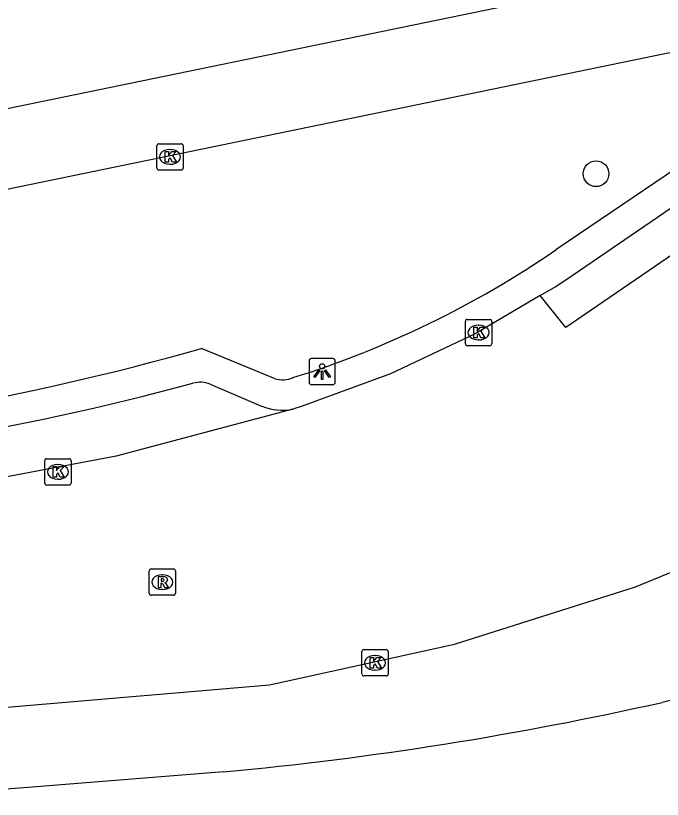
# Model space of a CAD drawing. Extents: x 157793 to 159380, y 380882 to 382313.
# Drawn here: x 158189.94 to 158214.54, y 381074.01 to 381103.81 of the extents above; entities that cross this region are included whole.
import ezdxf

# ---------------------------------------------------------------- set-up
doc = ezdxf.new("R2010")
doc.units = 0
for name, color, linetype in [('IMGEO_Boom', 7, 'Continuous'), ('IMGEO_Fietspad_gesloten', 7, 'Continuous'), ('IMGEO_Kolk', 7, 'Continuous'), ('IMGEO_Lichtpunt', 7, 'Continuous'), ('IMGEO_Rijbaan_lokaal_gesloten', 7, 'Continuous'), ('IMGEO_Rioolput', 7, 'Continuous'), ('IMGEO_Voetpad_open', 7, 'Continuous')]:
    doc.layers.add(name, color=color, linetype=linetype)

msp = doc.modelspace()

# ---------------------------------------------------------------- linework, layer by layer
at = {"layer": 'IMGEO_Boom'}
msp.add_circle((158212.02, 381097.8), 0.489, dxfattribs=at)
at = {"layer": 'IMGEO_Fietspad_gesloten'}
msp.add_lwpolyline([(158209.897, 381093.165), (158210.495, 381093.516), (158211.156, 381093.954), (158217.803, 381098.506)], dxfattribs=at)
at = {"layer": 'IMGEO_Kolk'}
for p, q in [((158195.313, 381098.014), (158195.313, 381098.866)), ((158195.388, 381098.94), (158196.24, 381098.94)), ((158196.314, 381098.866), (158196.314, 381098.014)), ((158195.801, 381098.72), (158195.826, 381098.72)), ((158195.824, 381098.16), (158195.799, 381098.16)), ((158196.24, 381097.94), (158195.388, 381097.94)), ((158207.049, 381091.334), (158207.049, 381092.186)), ((158207.124, 381092.26), (158207.976, 381092.26)), ((158208.05, 381092.186), (158208.05, 381091.334)), ((158207.537, 381092.04), (158207.562, 381092.04)), ((158207.56, 381091.48), (158207.535, 381091.48)), ((158207.976, 381091.26), (158207.124, 381091.26)), ((158191.047, 381086.036), (158191.047, 381086.888)), ((158191.122, 381086.962), (158191.974, 381086.962)), ((158192.048, 381086.888), (158192.048, 381086.036)), ((158191.535, 381086.742), (158191.56, 381086.742)), ((158191.974, 381085.962), (158191.122, 381085.962)), ((158191.558, 381086.182), (158191.533, 381086.182)), ((158203.187, 381079.702), (158204.039, 381079.702)), ((158203.112, 381078.776), (158203.112, 381079.628)), ((158203.6, 381079.482), (158203.625, 381079.482)), ((158204.113, 381079.628), (158204.113, 381078.776)), ((158203.623, 381078.922), (158203.598, 381078.922)), ((158204.039, 381078.702), (158203.187, 381078.702))]:
    msp.add_line(p, q, dxfattribs=at)
for points in [[(158195.313, 381098.014), (158195.313, 381098.866)], [(158195.388, 381098.94), (158196.24, 381098.94)], [(158196.314, 381098.866), (158196.314, 381098.014)], [(158195.634, 381098.64), (158195.757, 381098.64), (158195.757, 381098.489), (158195.887, 381098.64), (158196.051, 381098.64), (158195.905, 381098.489), (158196.058, 381098.24), (158195.906, 381098.24), (158195.821, 381098.404), (158195.757, 381098.337), (158195.757, 381098.24), (158195.634, 381098.24), (158195.634, 381098.64)], [(158196.24, 381097.94), (158195.388, 381097.94)], [(158207.049, 381091.334), (158207.049, 381092.186)], [(158207.124, 381092.26), (158207.976, 381092.26)], [(158208.05, 381092.186), (158208.05, 381091.334)], [(158207.37, 381091.96), (158207.493, 381091.96), (158207.493, 381091.809), (158207.623, 381091.96), (158207.787, 381091.96), (158207.641, 381091.809), (158207.794, 381091.56), (158207.642, 381091.56), (158207.557, 381091.724), (158207.493, 381091.657), (158207.493, 381091.56), (158207.37, 381091.56), (158207.37, 381091.96)], [(158207.976, 381091.26), (158207.124, 381091.26)], [(158191.047, 381086.036), (158191.047, 381086.888)], [(158191.122, 381086.962), (158191.974, 381086.962)], [(158192.048, 381086.888), (158192.048, 381086.036)], [(158191.368, 381086.662), (158191.491, 381086.662), (158191.491, 381086.511), (158191.621, 381086.662), (158191.785, 381086.662), (158191.639, 381086.511), (158191.792, 381086.262), (158191.64, 381086.262), (158191.555, 381086.426), (158191.491, 381086.359), (158191.491, 381086.262), (158191.368, 381086.262), (158191.368, 381086.662)], [(158191.974, 381085.962), (158191.122, 381085.962)], [(158203.187, 381079.702), (158204.039, 381079.702)], [(158203.112, 381078.776), (158203.112, 381079.628)], [(158203.433, 381079.402), (158203.556, 381079.402), (158203.556, 381079.251), (158203.686, 381079.402), (158203.85, 381079.402), (158203.704, 381079.251), (158203.857, 381079.002), (158203.705, 381079.002), (158203.62, 381079.166), (158203.556, 381079.099), (158203.556, 381079.002), (158203.433, 381079.002), (158203.433, 381079.402)], [(158204.113, 381079.628), (158204.113, 381078.776)], [(158204.039, 381078.702), (158203.187, 381078.702)]]:
    msp.add_lwpolyline(points, dxfattribs=at)
for centre, start, end in [((158195.39, 381098.864), 91.552, 178.448), ((158195.39, 381098.864), 91.552, 178.448), ((158196.238, 381098.864), 1.552, 88.448), ((158196.238, 381098.864), 1.552, 88.448), ((158195.39, 381098.016), 181.552, 268.448), ((158195.39, 381098.016), 181.552, 268.448), ((158196.238, 381098.016), 271.552, 358.448), ((158196.238, 381098.016), 271.552, 358.448), ((158207.126, 381092.184), 91.552, 178.448), ((158207.126, 381092.184), 91.552, 178.448), ((158207.974, 381092.184), 1.552, 88.448), ((158207.974, 381092.184), 1.552, 88.448), ((158207.126, 381091.336), 181.552, 268.448), ((158207.126, 381091.336), 181.552, 268.448), ((158207.974, 381091.336), 271.552, 358.448), ((158207.974, 381091.336), 271.552, 358.448), ((158191.124, 381086.886), 91.552, 178.448), ((158191.124, 381086.886), 91.552, 178.448), ((158191.972, 381086.886), 1.552, 88.448), ((158191.972, 381086.886), 1.552, 88.448), ((158191.124, 381086.038), 181.552, 268.448), ((158191.124, 381086.038), 181.552, 268.448), ((158191.972, 381086.038), 271.552, 358.448), ((158191.972, 381086.038), 271.552, 358.448), ((158203.189, 381079.626), 91.552, 178.448), ((158203.189, 381079.626), 91.552, 178.448), ((158204.037, 381079.626), 1.552, 88.448), ((158204.037, 381079.626), 1.552, 88.448), ((158203.189, 381078.778), 181.552, 268.448), ((158203.189, 381078.778), 181.552, 268.448), ((158204.037, 381078.778), 271.552, 358.448), ((158204.037, 381078.778), 271.552, 358.448)]:
    msp.add_arc(centre, 0.0765, start, end, dxfattribs=at)
for centre, major_axis, ratio, start_param, end_param in [((158195.8, 381098.44), (-0.387, 0.002), 0.722429, 4.712389, 7.853982), ((158195.825, 381098.44), (-0.39, 0.002), 0.717154, 1.570796, 4.712389), ((158207.536, 381091.76), (-0.387, 0.002), 0.722429, 4.712389, 7.853982), ((158207.561, 381091.76), (-0.39, 0.002), 0.717154, 1.570796, 4.712389), ((158191.534, 381086.462), (-0.387, 0.002), 0.722429, 4.712389, 7.853982), ((158191.559, 381086.462), (-0.39, 0.002), 0.717154, 1.570796, 4.712389), ((158203.599, 381079.202), (-0.387, 0.002), 0.722429, 4.712389, 7.853982), ((158203.624, 381079.202), (-0.39, 0.002), 0.717154, 1.570796, 4.712389)]:
    msp.add_ellipse(centre, major_axis=major_axis, ratio=ratio, start_param=start_param, end_param=end_param, dxfattribs=at)
at = {"layer": 'IMGEO_Lichtpunt'}
for p, q in [((158202.004, 381090.775), (158201.196, 381090.775)), ((158202.004, 381090.775), (158201.196, 381090.775)), ((158201.102, 381090.68), (158201.102, 381089.873)), ((158201.102, 381090.68), (158201.102, 381089.873)), ((158202.098, 381089.873), (158202.098, 381090.68)), ((158202.098, 381089.873), (158202.098, 381090.68)), ((158201.196, 381089.779), (158202.004, 381089.779)), ((158201.196, 381089.779), (158202.004, 381089.779))]:
    msp.add_line(p, q, dxfattribs=at)
for points in [[(158201.476, 381090.344), (158201.515, 381090.316), (158201.327, 381090.054), (158201.289, 381090.081), (158201.476, 381090.344)], [(158201.578, 381090.296), (158201.625, 381090.296), (158201.625, 381089.974), (158201.578, 381089.974), (158201.578, 381090.296)], [(158201.688, 381090.316), (158201.726, 381090.343), (158201.913, 381090.081), (158201.874, 381090.053), (158201.688, 381090.316)]]:
    msp.add_lwpolyline(points, dxfattribs=at)
msp.add_circle((158201.601, 381090.478), 0.0994, dxfattribs=at)
for centre, start, end in [((158201.196, 381090.68), 90, 180), ((158201.196, 381090.68), 90, 180), ((158202.004, 381090.68), 0, 90), ((158202.004, 381090.68), 0, 90), ((158201.196, 381089.873), 180, 270), ((158201.196, 381089.873), 180, 270), ((158202.004, 381089.873), 270, 0), ((158202.004, 381089.873), 270, 360)]:
    msp.add_arc(centre, 0.0946, start, end, dxfattribs=at)
at = {"layer": 'IMGEO_Rijbaan_lokaal_gesloten'}
for points in [[(158224.143, 381095.28), (158223.569, 381096.666), (158223.117, 381098.1), (158222.639, 381100.584), (158221.07, 381099.052), (158220.031, 381098.214), (158210.875, 381091.959), (158209.897, 381093.165)], [(158209.897, 381093.165), (158207.419, 381091.71), (158204.195, 381090.187), (158200.847, 381088.958), (158200.484, 381088.849)], [(158200.484, 381088.849), (158193.766, 381087.058), (158183.564, 381085.139), (158173.465, 381084.163)], [(158184.529, 381077.082), (158199.599, 381078.363), (158206.642, 381079.916), (158213.519, 381082.092), (158215.221, 381082.786)]]:
    msp.add_lwpolyline(points, dxfattribs=at)
at = {"layer": 'IMGEO_Rioolput'}
for p, q in [((158195.02, 381081.844), (158195.02, 381082.696)), ((158195.095, 381082.77), (158195.947, 381082.77)), ((158196.021, 381082.696), (158196.021, 381081.844)), ((158195.508, 381082.55), (158195.533, 381082.55)), ((158195.947, 381081.77), (158195.095, 381081.77)), ((158195.531, 381081.99), (158195.506, 381081.99))]:
    msp.add_line(p, q, dxfattribs=at)
for points in [[(158195.02, 381081.844), (158195.02, 381082.696)], [(158195.095, 381082.77), (158195.947, 381082.77)], [(158196.021, 381082.696), (158196.021, 381081.844)], [(158195.609, 381082.468), (158195.357, 381082.47), (158195.357, 381082.07)], [(158195.535, 381082.389), (158195.481, 381082.389), (158195.481, 381082.308)], [(158195.357, 381082.07), (158195.481, 381082.07), (158195.481, 381082.232), (158195.492, 381082.232)], [(158195.481, 381082.308), (158195.533, 381082.308)], [(158195.539, 381082.203), (158195.61, 381082.07), (158195.75, 381082.07), (158195.685, 381082.196)], [(158195.947, 381081.77), (158195.095, 381081.77)]]:
    msp.add_lwpolyline(points, dxfattribs=at)
for centre, radius, start, end in [((158195.097, 381082.694), 0.0765, 91.552, 178.448), ((158195.097, 381082.694), 0.0765, 91.552, 178.448), ((158195.945, 381082.694), 0.0765, 1.552, 88.448), ((158195.945, 381082.694), 0.0765, 1.552, 88.448), ((158195.541, 381082.293), 0.0964, 77.0061, 93.1865), ((158195.555, 381082.35), 0.0378, 276.6634, 79.6772), ((158195.608, 381082.358), 0.109, 350.3612, 89.416), ((158195.606, 381082.358), 0.112, 277.5842, 350.9817), ((158195.491, 381082.179), 0.0533, 26.0293, 88.6989), ((158195.517, 381082.497), 0.19, 274.7715, 282.9687), ((158195.59, 381082.143), 0.108, 29.5134, 73.7905), ((158195.097, 381081.846), 0.0765, 181.552, 268.448), ((158195.097, 381081.846), 0.0765, 181.552, 268.448), ((158195.945, 381081.846), 0.0765, 271.552, 358.448), ((158195.945, 381081.846), 0.0765, 271.552, 358.448)]:
    msp.add_arc(centre, radius, start, end, dxfattribs=at)
for centre, major_axis, ratio, start_param, end_param in [((158195.507, 381082.27), (-0.387, 0.002), 0.722429, 4.712389, 7.853982), ((158195.532, 381082.27), (-0.39, 0.002), 0.717154, 1.570796, 4.712389)]:
    msp.add_ellipse(centre, major_axis=major_axis, ratio=ratio, start_param=start_param, end_param=end_param, dxfattribs=at)
at = {"layer": 'IMGEO_Voetpad_open'}
for points in [[(158168.549, 381099.472), (158168.846, 381096.013), (158217.702, 381106.076)], [(158168.317, 381092.823), (158215.438, 381102.536)], [(158217.198, 381099.444), (158210.493, 381094.904)], [(158199.811, 381090.005), (158197.017, 381091.16)], [(158197.338, 381089.801), (158199.3, 381088.967)], [(158221.055, 381079.401), (158220.593, 381079.208), (158214.542, 381077.698)], [(158197.853, 381075.053), (158190.893, 381074.499), (158184.748, 381074.01), (158184.733, 381074.138)]]:
    msp.add_lwpolyline(points, dxfattribs=at)
for centre, radius, start, end in [((158189.313, 381125.785), 37.446, 287.363, 304.4447), ((158169.319, 381188.414), 101.121, 273.77475, 285.8971), ((158168.855, 381193.417), 107.257, 273.93813, 285.03827), ((158196.962, 381088.815), 1.055, 69.1199, 105.2776), ((158200.091, 381091.02), 1.053, 254.5903, 292.1724), ((158200.084, 381090.832), 2.023, 247.2068, 281.4104), ((158185.517, 381206.861), 132.384, 275.34672, 282.66482)]:
    msp.add_arc(centre, radius, start, end, dxfattribs=at)

doc.saveas('drawing.dxf')
